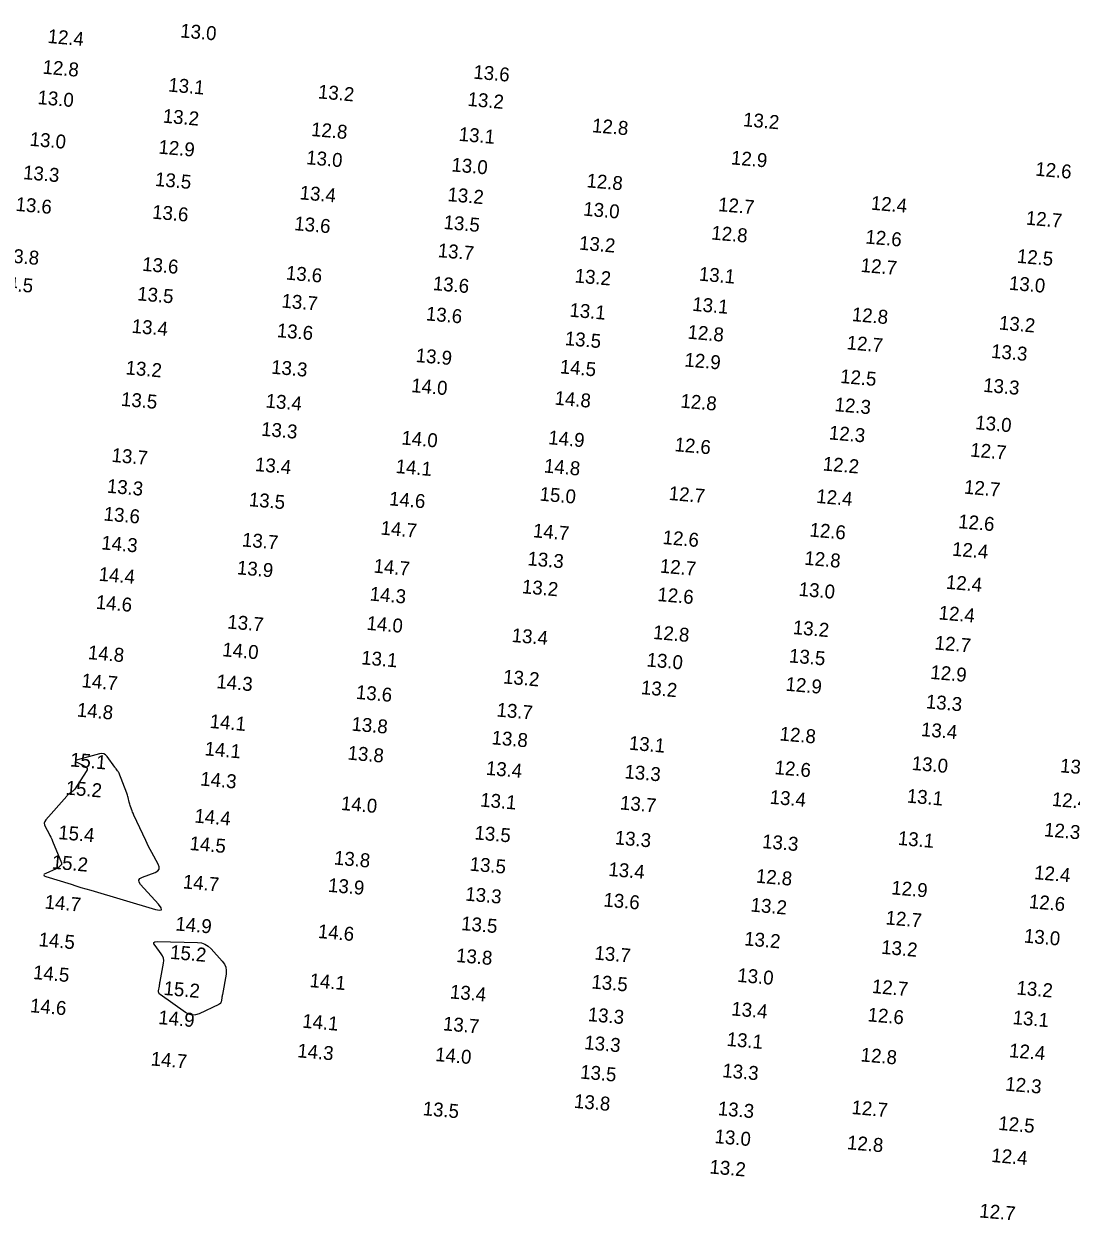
# Model space of a CAD drawing. Extents: x 988130 to 1132882, y 654656 to 841453.
# Drawn here: x 1059265.2 to 1059641.9, y 742443.9 to 742874.3 of the extents above; entities that cross this region are included whole.
import ezdxf

# ---------------------------------------------------------------- set-up
doc = ezdxf.new("R2010")
doc.units = 0
doc.layers.add('V-TOPO-MAJR', color=7, linetype='Continuous')
doc.layers.add('V-TOPO-SOUN', color=7, linetype='Continuous')

msp = doc.modelspace()

# ---------------------------------------------------------------- linework, layer by layer
at = {"layer": 'V-TOPO-MAJR'}
for points in [[(1059287.9, 742606.44), (1059287.89, 742605.93), (1059287.62, 742605.34), (1059283.45, 742599.04), (1059283.26, 742598.78), (1059283.05, 742598.54), (1059282.82, 742598.32), (1059282.57, 742598.11), (1059281.53, 742597.34), (1059281.28, 742597.14), (1059281.03, 742596.92), (1059280.8, 742596.7), (1059280.58, 742596.46), (1059273.06, 742587.92), (1059272.68, 742587.36), (1059272.51, 742586.77), (1059272.55, 742586.17), (1059272.8, 742585.54), (1059274.22, 742582.97), (1059274.56, 742582.33), (1059274.88, 742581.68), (1059275.19, 742581.01), (1059275.48, 742580.34), (1059278.7, 742572.49), (1059278.77, 742572.25), (1059278.76, 742572.02), (1059278.67, 742571.81), (1059278.51, 742571.61), (1059277.69, 742570.87), (1059277.48, 742570.69), (1059277.25, 742570.54), (1059277.02, 742570.4), (1059276.77, 742570.28), (1059273.02, 742568.7), (1059272.49, 742568.41), (1059272.32, 742568.13), (1059272.51, 742567.87), (1059273.07, 742567.63), (1059282.15, 742564.76), (1059283.92, 742564.21), (1059285.68, 742563.67), (1059287.45, 742563.13), (1059289.21, 742562.6), (1059312.49, 742555.72), (1059314.01, 742555.41), (1059314.71, 742555.61), (1059314.59, 742556.33), (1059313.65, 742557.57), (1059307.18, 742564.75), (1059306.61, 742565.59), (1059306.53, 742566.31), (1059306.94, 742566.91), (1059307.83, 742567.39), (1059312.39, 742569.07), (1059313.31, 742569.56), (1059313.79, 742570.22), (1059313.85, 742571.03), (1059313.49, 742572), (1059311.18, 742576.2), (1059310.61, 742577.25), (1059310.06, 742578.32), (1059309.53, 742579.39), (1059309.01, 742580.47), (1059304.79, 742589.62), (1059304.62, 742590), (1059304.45, 742590.39), (1059304.29, 742590.78), (1059304.15, 742591.18), (1059303.57, 742592.78), (1059303.43, 742593.17), (1059303.3, 742593.57), (1059303.18, 742593.97), (1059303.08, 742594.38), (1059302.67, 742596), (1059302.56, 742596.4), (1059302.44, 742596.8), (1059302.3, 742597.2), (1059302.16, 742597.59), (1059299.28, 742604.95), (1059299.2, 742605.14), (1059299.11, 742605.32), (1059299, 742605.48), (1059298.88, 742605.65), (1059298.37, 742606.27), (1059298.25, 742606.43), (1059298.13, 742606.59), (1059298, 742606.75), (1059297.88, 742606.92), (1059295.1, 742610.77), (1059294.55, 742611.36), (1059293.93, 742611.71), (1059293.22, 742611.83), (1059292.43, 742611.72), (1059284.51, 742609.6), (1059283.96, 742609.39), (1059283.76, 742609.14), (1059283.91, 742608.87), (1059284.41, 742608.56), (1059287.1, 742607.24), (1059287.63, 742606.88)], [(1059313.71, 742525.69), (1059313.62, 742526.05), (1059313.64, 742526.45), (1059313.92, 742528.14), (1059314, 742528.56), (1059314.07, 742528.98), (1059314.14, 742529.4), (1059314.22, 742529.82), (1059315.41, 742536.42), (1059315.49, 742537.31), (1059315.38, 742538.16), (1059315.09, 742538.97), (1059314.61, 742539.74), (1059312.35, 742542.7), (1059311.97, 742543.35), (1059311.97, 742543.8), (1059312.34, 742544.07), (1059313.08, 742544.15), (1059327.62, 742543.83), (1059329.02, 742543.66), (1059330.3, 742543.24), (1059331.46, 742542.55), (1059332.5, 742541.6), (1059336.57, 742537.1), (1059337.34, 742536.06), (1059337.81, 742534.94), (1059338, 742533.73), (1059337.9, 742532.45), (1059336.58, 742525.15), (1059336.52, 742524.81), (1059336.46, 742524.48), (1059336.4, 742524.15), (1059336.34, 742523.82), (1059336.1, 742522.49), (1059336.01, 742522.18), (1059335.86, 742521.92), (1059335.64, 742521.71), (1059335.37, 742521.54), (1059328.23, 742518.19), (1059326.96, 742517.76), (1059325.71, 742517.69), (1059324.5, 742517.98), (1059323.32, 742518.63), (1059314.2, 742525.11), (1059313.9, 742525.38)]]:
    msp.add_lwpolyline(points, close=True, dxfattribs=at)

# ---------------------------------------------------------------- texts
at = {"layer": 'V-TOPO-SOUN'}
for s, p in [('12.4 ', (1059273.58, 742867.53)), ('13.0 ', (1059321.28, 742869.52)), ('12.8 ', (1059271.76, 742856.46)), ('13.6 ', (1059426.75, 742854.67)), ('13.1 ', (1059316.99, 742850.04)), ('13.0 ', (1059269.94, 742845.53)), ('13.2 ', (1059370.84, 742847.57)), ('13.2 ', (1059424.66, 742844.88)), ('13.2 ', (1059315.01, 742838.85)), ('13.2 ', (1059523.76, 742837.55)), ('12.8 ', (1059368.37, 742834.04)), ('13.1 ', (1059421.48, 742832.3)), ('12.8 ', (1059469.44, 742835.41)), ('13.0 ', (1059267.13, 742830.52)), ('12.9 ', (1059313.45, 742827.7)), ('13.0 ', (1059366.61, 742823.89)), ('12.9 ', (1059519.42, 742823.83)), ('13.3 ', (1059264.76, 742818.52)), ('13.0 ', (1059418.85, 742821.3)), ('12.6 ', (1059628.9, 742819.77)), ('13.5 ', (1059312.21, 742816.07)), ('12.8 ', (1059467.44, 742815.58)), ('13.4 ', (1059364.26, 742811.25)), ('13.2 ', (1059417.43, 742810.61)), ('13.6 ', (1059262.05, 742807.1)), ('12.7 ', (1059514.79, 742807.01)), ('12.4 ', (1059569.72, 742807.53)), ('13.6 ', (1059311.18, 742804.31)), ('13.0 ', (1059466.29, 742805.41)), ('12.7 ', (1059625.49, 742802.15)), ('13.6 ', (1059362.31, 742800.15)), ('13.5 ', (1059416.02, 742800.6)), ('13.2 ', (1059464.77, 742793.16)), ('12.8 ', (1059512.34, 742796.8)), ('12.6 ', (1059567.78, 742795.36)), ('13.8 ', (1059257.48, 742788.74)), ('13.7 ', (1059413.94, 742790.46)), ('12.5 ', (1059622.28, 742788.42)), ('13.6 ', (1059307.59, 742785.54)), ('12.7 ', (1059566.09, 742785.14)), ('13.6 ', (1059359.3, 742782.39)), ('13.2 ', (1059463.21, 742781.34)), ('13.1 ', (1059507.86, 742782.01)), ('14.5 ', (1059255.33, 742778.76)), ('13.6 ', (1059412.17, 742778.6)), ('13.0 ', (1059619.42, 742778.72)), ('13.5 ', (1059305.82, 742774.91)), ('13.7 ', (1059357.72, 742772.32)), ('13.1 ', (1059505.5, 742771.14)), ('13.6 ', (1059409.67, 742767.7)), ('13.1 ', (1059461.31, 742769.03)), ('12.8 ', (1059562.9, 742767.45)), ('13.4 ', (1059303.83, 742763.22)), ('13.2 ', (1059615.82, 742764.41)), ('13.6 ', (1059356.04, 742761.68)), ('13.5 ', (1059459.64, 742758.8)), ('12.8 ', (1059503.8, 742761.12)), ('12.7 ', (1059561.04, 742757.29)), ('13.3 ', (1059613, 742754.21)), ('13.9 ', (1059406.01, 742752.71)), ('12.9 ', (1059502.67, 742751.12)), ('13.2 ', (1059301.63, 742748.27)), ('13.3 ', (1059353.99, 742748.52)), ('14.5 ', (1059457.84, 742748.64)), ('14.0 ', (1059404.38, 742741.89)), ('12.5 ', (1059558.7, 742745.18)), ('13.3 ', (1059610.15, 742742)), ('13.5 ', (1059299.98, 742736.95)), ('14.8 ', (1059455.98, 742737.37)), ('13.4 ', (1059352.02, 742736.34)), ('12.8 ', (1059501.24, 742736.32)), ('12.3 ', (1059556.7, 742735.03)), ('13.0 ', (1059607.3, 742728.54)), ('13.3 ', (1059350.39, 742726.2)), ('12.3 ', (1059554.65, 742724.87)), ('14.0 ', (1059400.87, 742723.05)), ('14.9 ', (1059453.69, 742723.14)), ('12.6 ', (1059499.12, 742720.62)), ('13.7 ', (1059296.58, 742716.79)), ('12.7 ', (1059605.5, 742718.7)), ('13.4 ', (1059348.18, 742713.48)), ('14.1 ', (1059398.8, 742712.79)), ('14.8 ', (1059452.15, 742712.96)), ('12.2 ', (1059552.45, 742713.69)), ('13.3 ', (1059294.9, 742705.69)), ('15.0 ', (1059450.58, 742702.84)), ('12.7 ', (1059497.03, 742703.09)), ('12.7 ', (1059603.24, 742705.36)), ('13.5 ', (1059345.97, 742700.85)), ('14.6 ', (1059396.42, 742701.16)), ('12.4 ', (1059550.12, 742702.03)), ('13.6 ', (1059293.74, 742695.69)), ('14.7 ', (1059393.39, 742690.62)), ('14.7 ', (1059448.17, 742689.65)), ('12.6 ', (1059547.69, 742689.93)), ('12.6 ', (1059601.16, 742692.95)), ('14.3 ', (1059292.9, 742685.3)), ('13.7 ', (1059343.51, 742686.36)), ('12.6 ', (1059494.83, 742687.23)), ('12.4 ', (1059598.95, 742683.04)), ('14.7 ', (1059390.84, 742676.94)), ('13.3 ', (1059446.2, 742679.58)), ('12.7 ', (1059493.83, 742676.93)), ('12.8 ', (1059545.81, 742679.78)), ('14.4 ', (1059291.97, 742674.01)), ('13.9 ', (1059341.68, 742676.33)), ('13.2 ', (1059444.21, 742669.51)), ('13.0 ', (1059543.78, 742668.59)), ('12.4 ', (1059596.73, 742671.14)), ('14.6 ', (1059290.92, 742663.92)), ('14.3 ', (1059389.47, 742666.9)), ('12.6 ', (1059492.95, 742666.71)), ('12.4 ', (1059594.12, 742660.1)), ('13.7 ', (1059338.24, 742656.84)), ('14.0 ', (1059388.32, 742656.36)), ('13.4 ', (1059440.54, 742651.99)), ('12.8 ', (1059491.39, 742653.07)), ('13.2 ', (1059541.67, 742654.83)), ('14.0 ', (1059336.42, 742646.85)), ('12.7 ', (1059592.7, 742649.29)), ('14.8 ', (1059288.07, 742645.82)), ('13.1 ', (1059386.39, 742643.94)), ('13.0 ', (1059489.07, 742643.17)), ('13.5 ', (1059540.31, 742644.63)), ('12.9 ', (1059591.15, 742638.71)), ('14.7 ', (1059285.77, 742635.69)), ('14.3 ', (1059334.31, 742635.37)), ('13.2 ', (1059437.44, 742637.07)), ('12.9 ', (1059539.05, 742634.44)), ('13.6 ', (1059384.48, 742631.51)), ('13.2 ', (1059487.03, 742633.21)), ('14.8 ', (1059284.09, 742625.15)), ('13.7 ', (1059435.09, 742625.16)), ('13.3 ', (1059589.52, 742628.13)), ('14.1 ', (1059331.9, 742621.05)), ('13.8 ', (1059382.89, 742620.08)), ('12.8 ', (1059536.92, 742616.55)), ('13.4 ', (1059587.79, 742618.13)), ('13.8 ', (1059433.3, 742615.16)), ('13.1 ', (1059482.68, 742613.23)), ('14.1 ', (1059330.07, 742611.19)), ('13.8 ', (1059381.49, 742609.67)), ('15.1 ', (1059281.66, 742607.21)), ('13.4 ', (1059431.25, 742604.19)), ('12.6 ', (1059535.12, 742604.42)), ('13.0 ', (1059584.45, 742605.94)), ('13.3 ', (1059637.81, 742605.09)), ('14.3 ', (1059328.51, 742600.34)), ('13.3 ', (1059481.1, 742602.92)), ('15.2 ', (1059280.08, 742597.11)), ('14.0 ', (1059379.09, 742591.53)), ('13.1 ', (1059429.2, 742592.77)), ('13.7 ', (1059479.5, 742591.72)), ('13.4 ', (1059533.36, 742593.77)), ('13.1 ', (1059582.67, 742594.19)), ('12.4 ', (1059634.85, 742592.99)), ('14.4 ', (1059326.4, 742587.01)), ('12.3 ', (1059632.04, 742582.06)), ('15.4 ', (1059277.4, 742581.06)), ('13.5 ', (1059427.15, 742580.95)), ('13.3 ', (1059477.62, 742579.17)), ('13.3 ', (1059530.62, 742577.83)), ('13.1 ', (1059579.45, 742578.98)), ('14.5 ', (1059324.65, 742577.14)), ('15.2 ', (1059275.07, 742570.41)), ('13.8 ', (1059376.59, 742571.91)), ('13.5 ', (1059425.42, 742569.7)), ('13.4 ', (1059475.33, 742567.81)), ('12.8 ', (1059528.39, 742565.38)), ('12.4 ', (1059628.48, 742566.65)), ('14.7 ', (1059322.24, 742563.31)), ('13.9 ', (1059374.46, 742562.08)), ('12.9 ', (1059577.09, 742561.17)), ('14.7 ', (1059272.53, 742556.06)), ('13.3 ', (1059423.84, 742558.92)), ('13.6 ', (1059473.54, 742556.81)), ('12.6 ', (1059626.59, 742556.2)), ('13.2 ', (1059526.5, 742554.99)), ('14.9 ', (1059319.56, 742548.19)), ('13.5 ', (1059422.35, 742548.31)), ('12.7 ', (1059575.03, 742550.36)), ('14.6 ', (1059370.8, 742545.47)), ('13.0 ', (1059624.8, 742543.83)), ('14.5 ', (1059270.34, 742542.53)), ('13.2 ', (1059524.17, 742542.82)), ('13.2 ', (1059573.46, 742539.79)), ('15.2 ', (1059317.64, 742537.97)), ('13.8 ', (1059420.53, 742536.83)), ('13.7 ', (1059470.31, 742537.71)), ('14.5 ', (1059268.35, 742530.71)), ('14.1 ', (1059367.83, 742527.81)), ('13.5 ', (1059469.23, 742527.31)), ('13.0 ', (1059521.7, 742529.69)), ('15.2 ', (1059315.29, 742524.99)), ('13.4 ', (1059418.31, 742523.72)), ('12.7 ', (1059570.11, 742525.68)), ('13.2 ', (1059622.14, 742525.14)), ('14.6 ', (1059267.27, 742518.77)), ('13.4 ', (1059519.55, 742517.61)), ('14.9 ', (1059313.4, 742514.5)), ('14.1 ', (1059365.18, 742513.2)), ('13.3 ', (1059467.91, 742515.57)), ('12.6 ', (1059568.57, 742515.48)), ('13.1 ', (1059620.77, 742514.47)), ('13.7 ', (1059415.81, 742512.24)), ('13.3 ', (1059466.65, 742505.45)), ('13.1 ', (1059517.88, 742506.65)), ('14.3 ', (1059363.41, 742502.54)), ('14.0 ', (1059413, 742501.19)), ('12.8 ', (1059566.08, 742501.06)), ('12.4 ', (1059619.46, 742502.59)), ('14.7 ', (1059310.69, 742499.61)), ('13.5 ', (1059465.16, 742494.89)), ('13.3 ', (1059516.31, 742495.38)), ('12.3 ', (1059618.1, 742490.57)), ('13.8 ', (1059462.95, 742484.35)), ('13.5 ', (1059408.53, 742481.7)), ('13.3 ', (1059514.68, 742481.72)), ('12.7 ', (1059562.78, 742482.14)), ('12.5 ', (1059615.6, 742476.42)), ('13.0 ', (1059513.52, 742471.68)), ('12.8 ', (1059561.17, 742469.47)), ('12.4 ', (1059613.07, 742464.88)), ('13.2 ', (1059511.69, 742460.74)), ('12.7 ', (1059608.75, 742444.92))]:
    msp.add_text(s, height=5, rotation=355, dxfattribs=at).set_placement(p)

doc.saveas('drawing.dxf')
